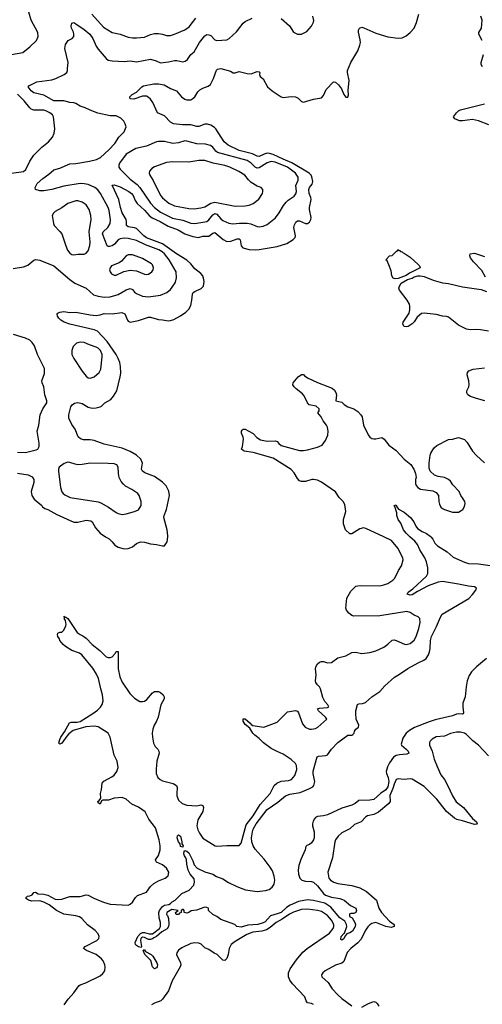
# Model space of a CAD drawing. Header units: inches. Extents: x 2057696 to 2160536, y 827480 to 1016834.
# Tile 396 of 422: x 2130731 to 2135327, y 975357 to 985135. Entities that reach past the tile are written whole.
import ezdxf

# ---------------------------------------------------------------- set-up
doc = ezdxf.new("R2010")
doc.units = ezdxf.units.IN
doc.header["$MEASUREMENT"] = 0
doc.layers.add('C1937', color=7, linetype='Continuous')
doc.layers.add('C1938', color=7, linetype='Continuous')

msp = doc.modelspace()

# ---------------------------------------------------------------- linework, layer by layer
at = {"layer": 'C1937', "color": 5}
for points, elevation in [([(2131173.1, 975350), (2131211, 975409), (2131270, 975471.3), (2131319.8, 975540.2), (2131330, 975549), (2131389.4, 975570), (2131530, 975640.3), (2131557, 975663), (2131577.6, 975690), (2131581.3, 975730), (2131576.9, 975750), (2131558.9, 975790), (2131544.2, 975810), (2131490, 975851), (2131396, 975890), (2131363.7, 975910), (2131382.9, 975930), (2131498.4, 975990), (2131517.6, 976010), (2131519.7, 976030), (2131510, 976057), (2131481.3, 976090), (2131406.1, 976146.1), (2131347.9, 976207.9), (2131324.4, 976224.4), (2131290, 976235.2), (2131170, 976252.9), (2131095.6, 976290), (2131023.1, 976343.1), (2130970, 976372.4), (2130930, 976383.5), (2130850, 976380.4), (2130819.5, 976390), (2130790, 976411.3), (2130808.7, 976430), (2130830, 976433.1), (2130854.5, 976445.5), (2130870, 976466.8), (2130889.4, 976470.6), (2130914.9, 976454.9), (2130970, 976451.3), (2131010, 976440.2), (2131082.5, 976402.5), (2131110, 976397.8), (2131150, 976401.8), (2131230, 976427.9), (2131330, 976429.1), (2131390, 976444.2), (2131410, 976439.5), (2131467.7, 976410), (2131564.9, 976370), (2131630, 976352), (2131810, 976341), (2131830, 976351.3), (2131850, 976371), (2131881.1, 976418.9), (2131902.6, 976437.4), (2131989.6, 976470.4), (2132031.9, 976528.1), (2132064.4, 976555.6), (2132110, 976584), (2132176, 976610), (2132207, 976633), (2132211.6, 976670), (2132189.6, 976710), (2132150, 976740.4), (2132089.7, 976769.7), (2132083.3, 976783.3), (2132080.9, 976790), (2132110, 976836), (2132125.1, 976890), (2132126, 976930), (2132116.5, 976990), (2132081.5, 977110), (2132014.8, 977194.8), (2131976.9, 977270), (2131910, 977316.1), (2131844.6, 977344.6), (2131790, 977395.6), (2131750, 977409.6), (2131670, 977402.7), (2131614.2, 977385.8), (2131555.6, 977384.4), (2131543.8, 977376.2), (2131530, 977345.6), (2131510, 977359), (2131506.3, 977370), (2131520.5, 977379.5), (2131536.6, 977403.4), (2131533.3, 977450), (2131544.8, 977490), (2131550, 977554), (2131566.1, 977573.9), (2131645.5, 977614.5), (2131670, 977634), (2131696.5, 977670), (2131708.8, 977710), (2131700.7, 977770), (2131670.7, 977830), (2131631.1, 978011.1), (2131610.9, 978050), (2131510, 978112.2), (2131470, 978117.9), (2131388.1, 978111.9), (2131263.4, 978076.6), (2131217.7, 978042.3), (2131198.6, 978021.4), (2131150, 977949.6), (2131130, 977941.2), (2131119, 977950), (2131128.1, 977988.1), (2131139.2, 978010), (2131177.3, 978062.7), (2131227.2, 978152.8), (2131242, 978158), (2131300.5, 978159.5), (2131330, 978166.3), (2131456.4, 978243.6), (2131502.6, 978277.4), (2131532.6, 978307.4), (2131550, 978334.4), (2131560.2, 978370), (2131554.7, 978430), (2131535.9, 978490), (2131513, 978593), (2131495.5, 978635.5), (2131456, 978696), (2131347.7, 978827.7), (2131324.4, 978844.4), (2131249.6, 978870), (2131184.7, 978910), (2131161.3, 978930), (2131130, 978969.6), (2131125.6, 978985.6), (2131110, 979009.2), (2131106, 979030), (2131110, 979042), (2131128.4, 979051.6), (2131150, 979054), (2131170, 979074), (2131190, 979114), (2131193.2, 979130), (2131186.6, 979170), (2131174, 979190), (2131178, 979198), (2131169.4, 979210.6), (2131181, 979201), (2131190, 979202.8), (2131210.4, 979190), (2131302, 979050), (2131330.6, 979030), (2131357.8, 979017.8), (2131392, 978992), (2131451.8, 978930), (2131525.7, 978870), (2131589.3, 978809.3), (2131610, 978801.5), (2131630, 978800.9), (2131650.9, 978809.1), (2131680.1, 978839.9), (2131690, 978861), (2131710, 978862), (2131708.1, 978690), (2131724.5, 978610), (2131750, 978557.1), (2131824.8, 978444.8), (2131870, 978396.5), (2131924.9, 978364.9), (2131950, 978363.6), (2131970, 978368.8), (2131994.8, 978385.2), (2132050, 978450.5), (2132070, 978464), (2132110, 978462.8), (2132130, 978454.8), (2132154.8, 978430), (2132166.8, 978410), (2132164.9, 978390), (2132133.7, 978330), (2132107.4, 978210), (2132090.3, 978170), (2132065.2, 978130), (2132053.1, 978090), (2132047.4, 978050), (2132048.9, 978008.9), (2132060.3, 977950), (2132076.5, 977916.5), (2132101.6, 977890), (2132113.7, 977870), (2132114.9, 977850), (2132093.1, 977770), (2132086.8, 977693.2), (2132087.7, 977650), (2132103.1, 977610), (2132124.9, 977590), (2132150, 977577.6), (2132256, 977550), (2132287.7, 977530), (2132294.9, 977510), (2132290.4, 977450), (2132293.2, 977426.8), (2132310, 977385.5), (2132344.9, 977350), (2132390, 977333.1), (2132490, 977328.9), (2132530, 977337), (2132550.6, 977330), (2132557.6, 977310), (2132548.8, 977271.2), (2132502, 977190), (2132490.3, 977130), (2132499.6, 977090), (2132515.6, 977055.6), (2132550, 977006.7), (2132671.8, 976931.8), (2132690, 976928.8), (2132790, 976934.9), (2132910, 976933), (2132930, 976957.3), (2132979.7, 977140.3), (2133049.9, 977230), (2133118.5, 977341.5), (2133220.9, 977450), (2133257.6, 977530), (2133285.9, 977554.1), (2133330, 977573.7), (2133401.3, 977578.7), (2133430, 977590.4), (2133465.1, 977630), (2133485.7, 977690), (2133481.7, 977730), (2133469.7, 977750), (2133429.2, 977789.2), (2133350, 977842), (2133290, 977866.5), (2133230, 977898.6), (2133153.5, 977953.5), (2133110, 977996.8), (2133066.6, 978030), (2133045.8, 978050), (2133018.3, 978098.3), (2132970, 978136.2), (2132949.7, 978170), (2132950, 978191), (2132970, 978193.4), (2133020.4, 978150), (2133030, 978136.3), (2133046.2, 978126.2), (2133155.3, 978110), (2133290, 978158), (2133390, 978262.8), (2133470, 978275.5), (2133490, 978267.7), (2133502.4, 978250), (2133542, 978142), (2133567.3, 978110), (2133610, 978090.5), (2133630, 978088), (2133670, 978096.3), (2133692.7, 978110), (2133780.7, 978190), (2133767.8, 978210), (2133700.5, 978270), (2133689.3, 978290), (2133710, 978297.4), (2133790, 978303.8), (2133801.2, 978310), (2133792.3, 978330), (2133763.5, 978363.5), (2133742.6, 978402.6), (2133719.6, 978490), (2133710, 978509.2), (2133688.5, 978528.5), (2133672.9, 978552.9), (2133669.7, 978570), (2133676.4, 978630), (2133669.8, 978690), (2133674, 978710), (2133690, 978738.4), (2133710, 978754), (2133730, 978761.3), (2133750, 978760.4), (2133790, 978748.2), (2133827.5, 978752.5), (2133890, 978797.3), (2133970, 978816.3), (2134030, 978850.4), (2134066.2, 978853.8), (2134130, 978841.5), (2134210, 978851.6), (2134270, 978866), (2134350, 978903.1), (2134390, 978932.4), (2134430, 978973), (2134450, 978974.9), (2134470, 978970.4), (2134552.8, 978932.8), (2134570, 978930.5), (2134610, 978939.3), (2134650, 978973.4), (2134669.7, 979010), (2134698, 979090), (2134709.6, 979150), (2134706, 979190), (2134690, 979206), (2134650, 979222), (2134610, 979247.3), (2134577.4, 979257.4), (2134310, 979214.2), (2134050, 979212), (2134030, 979217), (2134000, 979240), (2133977.3, 979270), (2133969.8, 979290), (2133980.7, 979390), (2134019.8, 979460.2), (2134070, 979508.3), (2134090, 979514.4), (2134130, 979517.6), (2134310, 979513.4), (2134350, 979521.8), (2134390, 979536.9), (2134438.4, 979570), (2134458.7, 979590), (2134494.2, 979665.9), (2134522.9, 979710), (2134542, 979770), (2134537, 979790), (2134487.5, 979887.5), (2134423.8, 979963.8), (2134347.1, 980000)], 380), ([(2131584.7, 980000), (2131618.5, 979978.5), (2131650.3, 979950), (2131677.1, 979917.1), (2131710, 979895.3), (2131770, 979879.5), (2131810, 979882), (2131850, 979898.7), (2131890, 979932.2), (2131930, 979950.3), (2131970, 979947), (2132030, 979930.5), (2132090, 979924.9), (2132149.1, 979910.9), (2132170, 979911.3), (2132195.1, 979950), (2132201.6, 980000)], 420), ([(2135370, 978789.9), (2135270.8, 978710), (2135221, 978659), (2135196.9, 978623.1), (2135178.1, 978570), (2135166.1, 978510), (2135156.5, 978410), (2135133.5, 978346.5), (2135132.6, 978310), (2135140.7, 978250), (2135137.1, 978242.9), (2135130, 978237.2), (2135090, 978241.1), (2135070, 978237.7), (2135030, 978221.8), (2134858, 978182), (2134797.4, 978162.6), (2134653.4, 978106.6), (2134603, 978077), (2134570.7, 978049.3), (2134538.4, 978001.6), (2134522, 977942), (2134523.7, 977930), (2134571.7, 977891.7), (2134590.2, 977870), (2134597.1, 977850), (2134577.3, 977842.7), (2134504.5, 977835.5), (2134470, 977827.4), (2134444.7, 977810), (2134404.3, 977755.7), (2134383.8, 977716.2), (2134372.4, 977670), (2134374.3, 977650), (2134390.5, 977610.5), (2134399.2, 977570), (2134390, 977515.8), (2134370, 977485.7), (2134316.4, 977450), (2134250, 977391.6), (2134210, 977384.3), (2134100.5, 977379.5), (2134062.4, 977350), (2134030, 977334.8), (2133930, 977304.4), (2133790, 977239.1), (2133750, 977228.2), (2133690, 977221.6), (2133669, 977211), (2133659.6, 977200.4), (2133645.8, 977174.1), (2133640.4, 977150), (2133640.4, 977130), (2133657.6, 977070), (2133657.1, 977010), (2133650, 976989.2), (2133630, 976961.2), (2133610, 976945.2), (2133584.5, 976935.5), (2133575.3, 976924.7), (2133566.8, 976890), (2133525.3, 976794.7), (2133504.9, 976735.1), (2133496.9, 976690), (2133499.7, 976650), (2133513.4, 976610), (2133534, 976590), (2133570, 976578.5), (2133630, 976576.5), (2133650, 976568.9), (2133690, 976532.4), (2133750, 976457.6), (2133770, 976442), (2133830, 976420.2), (2133910, 976408.5), (2133938.3, 976398.3), (2133956, 976390), (2134018.4, 976338.4), (2134070.5, 976310), (2134076.3, 976290), (2134070, 976269), (2134050, 976257.2), (2134022, 976258), (2134010, 976255.3), (2134007.7, 976250), (2134007.7, 976230), (2134035.5, 976215.5), (2134060.7, 976170), (2134067.7, 976150), (2134064.9, 976130), (2134037, 976083), (2134012.4, 976067.6), (2133982.4, 976057.6), (2133963.4, 976036.6), (2133952, 976008), (2133930, 975993.2), (2133921.6, 976001.6), (2133925.1, 976030), (2133950, 976059.1), (2133958, 976062), (2133980.5, 976130), (2133978.4, 976150), (2133960.9, 976180.9), (2133910, 976217.1), (2133821.6, 976321.6), (2133761.6, 976361.6), (2133650, 976388.3), (2133590, 976395.1), (2133500.8, 976379.2), (2133418.5, 976341.5), (2133382.2, 976317.8), (2133330, 976269.9), (2133290, 976253.8), (2133224.1, 976235.9), (2133170, 976175.8), (2133150, 976164.4), (2133098, 976150), (2132997.4, 976142.6), (2132930, 976124.4), (2132889.4, 976129.4), (2132868.9, 976148.9), (2132730, 976199), (2132688, 976230), (2132648.7, 976250), (2132608, 976290), (2132606, 976310), (2132590, 976318), (2132570, 976322), (2132487.1, 976292.9), (2132434.4, 976285.6), (2132412, 976270), (2132390, 976262), (2132366, 976270), (2132366, 976290), (2132358, 976298), (2132350, 976298), (2132334, 976290), (2132334, 976270), (2132318, 976262), (2132310, 976248), (2132286, 976250), (2132278, 976270), (2132306, 976290), (2132242.8, 976297.2), (2132191, 976270), (2132190.8, 976250), (2132199.2, 976239.2), (2132207.9, 976207.9), (2132212, 976152), (2132208.2, 976130), (2132194.5, 976105.5), (2132144.5, 976075.5), (2132090.9, 976029.1), (2132062.7, 976017.3), (2132050, 976006.6), (2132030, 976001.1), (2132010, 976002), (2131970, 976020.4), (2131950, 976022.3), (2131942, 976018), (2131933.7, 976010), (2131930.3, 975990), (2131940.7, 975930), (2131938, 975922), (2131912.8, 975927.2), (2131890, 975940.7), (2131881.6, 975950), (2131878.3, 975970), (2131903.5, 976030), (2131930, 976058.5), (2131950, 976070.2), (2131971.3, 976071.3), (2132016.3, 976056.3), (2132050, 976058), (2132120.9, 976110), (2132130.9, 976129.1), (2132131, 976170), (2132115.1, 976215.1), (2132112.9, 976270), (2132121, 976290), (2132150, 976328.4), (2132170, 976340.2), (2132213.3, 976346.7), (2132230, 976358), (2132245.3, 976374.7), (2132275.1, 976390), (2132343.1, 976456.9), (2132414, 976490), (2132460.1, 976539.9), (2132468.2, 976570), (2132463.5, 976603.5), (2132425.1, 976650), (2132405.2, 976690), (2132391.8, 976750), (2132389.3, 976790), (2132382, 976810), (2132367.6, 976830), (2132362.9, 976850), (2132364.1, 976875.9), (2132370, 976884.7), (2132390, 976879.1), (2132410, 976860.7), (2132450, 976781), (2132463.4, 976743.4), (2132494, 976710), (2132570, 976673.7), (2132650, 976650.3), (2132686.4, 976626.4), (2132750, 976604), (2132806.3, 976566.3), (2132886.5, 976526.5), (2132974.9, 976494.9), (2133090, 976478.2), (2133174.4, 976485.6), (2133210, 976496.8), (2133240.6, 976519.4), (2133259.4, 976550), (2133265.9, 976590), (2133260.6, 976630), (2133241.1, 976681.1), (2133219.1, 976719.1), (2133159.4, 976799.4), (2133070, 976898.8), (2133049.4, 976930), (2133037, 976970), (2133035.3, 977010), (2133042.6, 977070), (2133050, 977094.7), (2133078.8, 977150), (2133189.1, 977290.9), (2133296, 977364), (2133370, 977428.2), (2133415.7, 977444.3), (2133518.6, 977461.4), (2133604.7, 977495.3), (2133642.9, 977517.1), (2133654, 977530), (2133663.5, 977570), (2133647.1, 977647.1), (2133646.6, 977673.4), (2133685.4, 977814.6), (2133698.6, 977821.4), (2133772, 977828), (2133790, 977834.8), (2133829.6, 977890), (2133890, 977958), (2133990, 978030.8), (2134030, 978031), (2134042, 978038), (2134054, 978050), (2134057.2, 978070), (2134069, 978090), (2134097.2, 978110), (2134100.7, 978130), (2134075.1, 978190), (2134069.7, 978249.7), (2134070, 978272), (2134087.1, 978332.9), (2134100.4, 978339.6), (2134136.2, 978343.8), (2134166.3, 978353.7), (2134229.3, 978410), (2134310, 978462.4), (2134358.9, 978521.1), (2134454.9, 978605.1), (2134505.8, 978634.2), (2134587.8, 978692.2), (2134690, 978749.4), (2134745.7, 978774.3), (2134767.6, 978790), (2134792.8, 978827.2), (2134803.6, 978856.4), (2134809.9, 978890), (2134811, 978970), (2134820.7, 979010), (2134872.4, 979107.6), (2134910, 979200.9), (2134929.1, 979230), (2135191.7, 979388.3), (2135230, 979425.4), (2135264, 979470), (2135270.6, 979490.6), (2135250, 979503.2), (2135190, 979508.3), (2135090.3, 979530.3), (2134930, 979555.3), (2134890, 979548.1), (2134788.2, 979511.8), (2134682.9, 979457.1), (2134630, 979424.2), (2134610, 979418.9), (2134581.2, 979430), (2134592, 979450), (2134637.7, 979482.3), (2134772.1, 979610), (2134785, 979635), (2134784.9, 979690), (2134772.1, 979750), (2134757.4, 979790), (2134706.1, 979870), (2134681.9, 979921.9), (2134655.9, 979955.9), (2134607.8, 980000)], 360), ([(2134816.5, 980000), (2134836.4, 979976.4), (2134856.4, 979936.4), (2134881.3, 979910), (2134979.1, 979850), (2135037.4, 979797.4), (2135150, 979747.9), (2135190, 979735.9), (2135290, 979732.6), (2135451.9, 979708.1), (2135490, 979711.7), (2135529.8, 979730.2), (2135550, 979757.3), (2135556.8, 979790), (2135549.8, 979830), (2135512.4, 979890), (2135485.3, 979950), (2135470.5, 980000)], 360), ([(2135390, 977824.2), (2135290, 977929.1), (2135233.6, 977973.6), (2135170, 978036), (2135150, 978048.2), (2135110, 978060.3), (2135070, 978060.9), (2135010, 978044.8), (2134950, 978021), (2134870, 978014.3), (2134827.3, 977990), (2134807.7, 977970), (2134802.8, 977957.2), (2134801.6, 977930), (2134828.8, 977870), (2134848.1, 977790), (2134877.4, 977717.4), (2134915.9, 977635.9), (2134950, 977590.4), (2134985.5, 977525.5), (2135030, 977428.9), (2135068.9, 977368.9), (2135140.9, 977310), (2135230, 977203.1), (2135270.4, 977170), (2135277.3, 977150), (2135273.7, 977146.3), (2135250, 977141.7), (2135130, 977180.6), (2135072.7, 977192.7), (2135050, 977207), (2134970, 977272.7), (2134874.3, 977394.3), (2134750, 977519), (2134630, 977594), (2134610, 977597), (2134550.3, 977589.7), (2134490, 977597.6), (2134470, 977588.3), (2134450, 977543.1), (2134438.5, 977501.5), (2134408.8, 977430), (2134412.7, 977370), (2134398.9, 977350), (2134295.6, 977264.4), (2134250, 977242.9), (2134186, 977230), (2134170, 977218.9), (2134123.1, 977170), (2134058.8, 977141.2), (2134010, 977098.4), (2133930, 977059.5), (2133893.3, 977026.7), (2133868.7, 976990), (2133862, 976970), (2133840.2, 976810), (2133793.7, 976670), (2133802.6, 976610), (2133818, 976590), (2133850.4, 976570), (2133890, 976558.1), (2134030, 976538.1), (2134110, 976513.2), (2134176.8, 976476.8), (2134276.1, 976390), (2134298.2, 976310), (2134325, 976270), (2134404.1, 976184.1), (2134452.4, 976150), (2134450, 976129.7), (2134421, 976119), (2134370, 976128.7), (2134270, 976167.9), (2134230, 976158.5), (2134210, 976146), (2134190, 976127.2), (2134170, 976095), (2134120.3, 975999.7), (2134091.3, 975968.7), (2134020.1, 975910), (2133984.7, 975870), (2133950, 975782), (2133930, 975766.4), (2133870, 975744.1), (2133764.4, 975690), (2133741.3, 975670), (2133728.8, 975650), (2133734, 975630), (2133794.3, 975574.3), (2133834.5, 975510), (2133892, 975450), (2133930, 975415.8), (2134030, 975342)], 380), ([(2133650, 975355), (2133630, 975364.9), (2133590, 975370.9), (2133576.2, 975390), (2133564.3, 975430), (2133440.5, 975560.5), (2133415.4, 975595.4), (2133400.4, 975630), (2133401, 975670), (2133418.1, 975710), (2133480.8, 975799.2), (2133544.2, 975875.8), (2133587.6, 975912.4), (2133810, 976062.2), (2133846.6, 976110), (2133852.7, 976130), (2133851.9, 976150), (2133830, 976192.5), (2133790, 976238.7), (2133730, 976277.2), (2133690, 976289.3), (2133590, 976300.6), (2133530, 976298.1), (2133450, 976272), (2133410, 976250.8), (2133338.2, 976201.8), (2133277.3, 976170), (2133219.1, 976120.9), (2133183.2, 976096.8), (2133136.9, 976083.1), (2133046.2, 976073.8), (2132988, 976050), (2132870, 975981.8), (2132832.9, 975950), (2132812.4, 975910), (2132802.3, 975850), (2132790, 975812), (2132770, 975791.6), (2132750, 975795.1), (2132691.8, 975850), (2132663.1, 975863.1), (2132610, 975900.7), (2132570, 975917.6), (2132533.3, 975953.3), (2132510, 975964.7), (2132470, 975966.9), (2132430, 975959.7), (2132342.6, 975917.4), (2132310, 975895.1), (2132291.9, 975868.1), (2132290.3, 975850), (2132328.5, 975770), (2132330.2, 975750), (2132324.8, 975730), (2132245, 975590), (2132210.1, 975489.9), (2132150, 975408), (2132132, 975390), (2132070, 975368.5), (2132041.3, 975350)], 380), ([(2134130, 975327.6), (2134190, 975362.1), (2134230, 975379), (2134250, 975383.5), (2134270, 975378.6), (2134283.9, 975363.9), (2134297.6, 975337.6)], 380)]:
    msp.add_lwpolyline(points, dxfattribs=dict(at, elevation=elevation))
at = {"layer": 'C1937', "color": 5, "elevation": 360}
for points in [[(2132350, 976918), (2132330, 976925.2), (2132326, 976950), (2132308.5, 976970), (2132296.2, 977010), (2132299.3, 977030), (2132310, 977039.1), (2132330, 977026), (2132342.8, 976970), (2132342, 976950), (2132354.8, 976930)], [(2132070, 975709.6), (2132051.6, 975730), (2132033.5, 975793.5), (2131973.6, 975850), (2131959, 975890), (2131963.2, 975896.8), (2131970, 975896.3), (2131982.3, 975882.3), (2132038, 975850), (2132053.4, 975833.4), (2132092.9, 975770), (2132098.5, 975750), (2132095.8, 975730), (2132090, 975719.6)]]:
    msp.add_lwpolyline(points, close=True, dxfattribs=at)
at = {"layer": 'C1938', "color": 5}
for points, elevation in [([(2130650, 984790.3), (2130761.2, 984810), (2130830, 984865.5), (2130896.3, 984930), (2130914.8, 984970), (2130909.7, 985009.7), (2130846, 985130), (2130820.5, 985210)], 460), ([(2130665.1, 982665.1), (2130770, 982680.4), (2130810, 982698.4), (2130870, 982748.7), (2130890, 982753.1), (2130930, 982747.4), (2131070, 982690.2), (2131230, 982556.5), (2131280, 982520), (2131390, 982470.3), (2131464.1, 982404.1), (2131510, 982388.4), (2131570, 982378.9), (2131630, 982384.3), (2131710, 982405), (2131790, 982452.4), (2131830, 982466.2), (2131850, 982455.6), (2131870.1, 982430.1), (2131890, 982415.5), (2131950, 982388.1), (2132010, 982382.4), (2132130, 982400.2), (2132193.2, 982426.8), (2132230, 982457), (2132270, 982510.5), (2132279.8, 982530), (2132288.7, 982571.3), (2132284.2, 982630), (2132216.7, 982750), (2132169.2, 982810), (2132147.4, 982830), (2132112.8, 982850), (2131979.6, 982899.6), (2131890, 982943.6), (2131810, 982963.4), (2131770, 982964.9), (2131730, 982959.1), (2131710, 982947.8), (2131673.7, 982906.3), (2131650, 982889.8), (2131623.2, 982883.2), (2131610, 982883.5), (2131599.7, 982890), (2131552.3, 983010), (2131558.8, 983030), (2131606.3, 983070), (2131629, 983110), (2131631.4, 983148.6), (2131620.4, 983240.3), (2131610.6, 983270), (2131535, 983410), (2131506, 983446), (2131476.8, 983470), (2131410, 983497.7), (2131370, 983506.9), (2131330, 983509.9), (2131170, 983482.4), (2131050, 983448.1), (2130970, 983436.8), (2130930, 983434.7), (2130889.2, 983450), (2130884.5, 983470), (2130905.1, 983510), (2130960.5, 983559.5), (2131019.6, 983600.4), (2131070, 983644.9), (2131130, 983662.4), (2131230, 983703.9), (2131290, 983706.4), (2131424, 983730), (2131493.2, 983746.8), (2131534.8, 983765.2), (2131617.3, 983842.7), (2131675.2, 983904.8), (2131716.2, 983970), (2131770, 984022.8), (2131787, 984070), (2131780.1, 984100.1), (2131766.2, 984126.2), (2131736.4, 984156.4), (2131690, 984182), (2131630, 984182), (2131506.2, 984206.2), (2131430, 984235.6), (2131380.4, 984260.4), (2131330, 984277.4), (2131290, 984302.6), (2131268.9, 984308.9), (2131230, 984314.3), (2131170, 984330.6), (2131069.5, 984330), (2130970, 984384.5), (2130869.6, 984410), (2130843.6, 984430), (2130814, 984470), (2130821.5, 984478.5), (2130901.1, 984518.9), (2131050, 984538), (2131089.7, 984550.3), (2131174, 984590), (2131199.3, 984610), (2131207, 984630), (2131204.2, 984650), (2131214, 984710), (2131178.4, 984850), (2131187, 984890), (2131211.5, 984928.5), (2131251.2, 984948.8), (2131267.3, 984970), (2131269.6, 984990), (2131265.1, 985010), (2131245.4, 985050), (2131241.1, 985070), (2131250, 985100.7), (2131270, 985106), (2131290, 985094.4), (2131370, 985039.6), (2131427.2, 984990), (2131456.6, 984950), (2131491.5, 984871.5), (2131510, 984841.1), (2131588.4, 984750), (2131610, 984734.9), (2131650, 984726.9), (2131770, 984719), (2131830, 984727.4), (2131890, 984716.9), (2132030, 984742.3), (2132087.8, 984727.8), (2132130, 984708.5), (2132210, 984716.4), (2132270.4, 984730.4), (2132290.4, 984730.4), (2132350, 984717), (2132376.4, 984723.6), (2132399.1, 984740.9), (2132432.7, 984790), (2132463.1, 984816.9), (2132516, 984910), (2132570, 984974.9), (2132590, 984986.7), (2132610, 984986.4), (2132630, 984977.1), (2132670, 984934), (2132687.9, 984927.9), (2132790, 984936.4), (2132811, 984949), (2132884.4, 985015.6), (2132950, 985099.3), (2132970, 985118.4), (2133039, 985150)], 440), ([(2132201.6, 980000), (2132202.9, 980010), (2132197, 980070), (2132163, 980190), (2132165.4, 980210), (2132188.5, 980270), (2132219.8, 980410), (2132214.1, 980454.1), (2132185.6, 980505.6), (2132150, 980540.9), (2132070, 980598), (2131974.9, 980634.9), (2131949.7, 980650), (2131942, 980670), (2131952.5, 980730), (2131934.8, 980770), (2131892.1, 980810), (2131830, 980848.2), (2131750, 980880.6), (2131570, 980919.9), (2131470, 980955.3), (2131430, 980963.8), (2131363.1, 980963.1), (2131334.2, 980974.2), (2131312.6, 980992.6), (2131282, 981070), (2131250, 981115.1), (2131217.8, 981177.8), (2131218, 981210), (2131237.7, 981290), (2131253, 981310), (2131274.3, 981325.7), (2131310, 981334.9), (2131350, 981323.9), (2131410, 981285.8), (2131450, 981276.5), (2131490, 981279.6), (2131529, 981290), (2131542, 981298), (2131578, 981330), (2131635.1, 981364.9), (2131664.4, 981395.6), (2131694.3, 981450), (2131729.7, 981590), (2131734.5, 981625.5), (2131733.5, 981690), (2131724.7, 981730), (2131709.1, 981770), (2131688.4, 981810), (2131599.6, 981939.6), (2131502.2, 982042.2), (2131470, 982056.8), (2131229.9, 982109.9), (2131172.3, 982130), (2131139.5, 982150), (2131119.5, 982170), (2131105.1, 982190), (2131102.7, 982210), (2131110, 982221), (2131128, 982230), (2131170, 982236.3), (2131230, 982226.4), (2131290, 982231.6), (2131430, 982203.2), (2131490, 982198.4), (2131530, 982203.2), (2131570, 982216.2), (2131650, 982214.2), (2131746.3, 982226.3), (2131774.5, 982214.5), (2131803, 982150), (2131810, 982142), (2131830, 982133), (2131910, 982146.7), (2132010, 982181.5), (2132030, 982180.2), (2132110, 982156.5), (2132150, 982155.2), (2132210, 982145.3), (2132230, 982148.7), (2132261, 982159), (2132330, 982193.7), (2132381.6, 982230), (2132410, 982260.5), (2132430, 982297.3), (2132442.4, 982350), (2132446.2, 982410), (2132455, 982425), (2132470, 982437.3), (2132532.9, 982467.1), (2132555.8, 982490), (2132564.5, 982535.5), (2132558.4, 982570), (2132549.1, 982590), (2132530, 982613.7), (2132470, 982660.9), (2132431, 982711), (2132390, 982746.6), (2132290, 982809.4), (2132150, 982909.9), (2131990, 982970.3), (2131962.7, 982990), (2131890, 983060.2), (2131870, 983068.5), (2131810, 983078.2), (2131791.3, 983090), (2131792.8, 983130), (2131788.7, 983150), (2131750, 983218.4), (2131732.4, 983270), (2131717, 983350), (2131650, 983490.4), (2131670, 983494), (2131730, 983475.3), (2131814.7, 983430), (2131842.7, 983410), (2131857.7, 983390), (2131878.5, 983338.5), (2131897.1, 983310), (2131970, 983244.1), (2132018.5, 983190), (2132047, 983167), (2132126.4, 983130), (2132204.4, 983084.4), (2132303.6, 983050), (2132370, 983009.6), (2132450, 982981.9), (2132507.1, 982972.9), (2132550, 982984.1), (2132610, 982984.7), (2132650, 983016), (2132670, 983020.3), (2132710.2, 982990), (2132751, 982951), (2132790, 982931.3), (2132830, 982934.3), (2132890, 982958), (2132910, 982960.3), (2132921.1, 982950), (2132930.2, 982890), (2132948.9, 982870), (2133010, 982852.9), (2133070, 982851.1), (2133110, 982852.9), (2133290, 982882.4), (2133386.5, 982913.5), (2133448.2, 982951.8), (2133467.8, 982972.2), (2133471.2, 982990), (2133455.7, 983070), (2133460.7, 983099.3), (2133474.7, 983125.3), (2133490, 983137.6), (2133510, 983137.6), (2133570, 983110.4), (2133590, 983112.7), (2133610, 983125.5), (2133624.2, 983150), (2133627.8, 983170), (2133609.8, 983250), (2133609.8, 983270), (2133627.7, 983350), (2133624.3, 983370), (2133607.3, 983410), (2133603.2, 983450), (2133610.8, 983469.2), (2133637.6, 983502.4), (2133643.2, 983530), (2133634.5, 983574.5), (2133625.7, 983590), (2133605.4, 983610), (2133434.8, 983714.8), (2133349, 983749), (2133250, 983797.5), (2133212.6, 983807.4), (2133190, 983808.3), (2133160.1, 983799.9), (2133110, 983775.5), (2133090, 983779.3), (2133044.5, 983804.5), (2132910, 983837.5), (2132801.5, 983890), (2132763.4, 983923.4), (2132680.6, 984050), (2132665.5, 984065.5), (2132630, 984088), (2132597, 984097), (2132570, 984096.2), (2132510, 984075.1), (2132490, 984074), (2132429.9, 984089.9), (2132349.5, 984090.5), (2132260, 984100), (2132230, 984117.2), (2132170, 984182), (2132100.7, 984210), (2132052.2, 984312.2), (2132030, 984346), (2132007, 984367), (2131990, 984375.4), (2131950, 984375.1), (2131865.4, 984345.4), (2131828, 984350), (2131825.2, 984370), (2131847.9, 984392.1), (2131890, 984415.5), (2131945.6, 984470), (2131961.1, 984478.9), (2132063.1, 984496.9), (2132110, 984498), (2132167, 984487), (2132230, 984453.4), (2132287.3, 984430), (2132339.5, 984370), (2132370, 984347.4), (2132390, 984338.9), (2132430, 984340.9), (2132450, 984351.8), (2132469.7, 984370), (2132501.3, 984418.7), (2132521.4, 984438.6), (2132550, 984455.4), (2132604, 984476), (2132627.6, 984492.4), (2132657.2, 984550), (2132685.6, 984634.4), (2132695.3, 984644.7), (2132730, 984652.2), (2132823.7, 984623.7), (2132852.3, 984607.7), (2132870, 984606.8), (2132910, 984622.4), (2132990, 984599.6), (2133030, 984596.9), (2133090, 984622), (2133110, 984618.8), (2133115.5, 984610), (2133112.7, 984590), (2133119.3, 984570), (2133148.6, 984548.6), (2133192.4, 984470), (2133239.1, 984430), (2133330, 984368.4), (2133350, 984362.4), (2133428.6, 984371.4), (2133470, 984367.9), (2133496.8, 984356.8), (2133530, 984323.8), (2133550, 984314.9), (2133650, 984346.4), (2133730, 984358), (2133750, 984382), (2133777.2, 984442.8), (2133850, 984518), (2133870, 984516), (2133898.8, 984490), (2133927.7, 984450), (2133950, 984391.3), (2133970, 984366), (2133990, 984364.7), (2133997, 984390), (2133995.9, 984435.9), (2134004.7, 984530), (2133987.8, 984610), (2133988, 984630), (2134022.4, 984710), (2134090, 984826.8), (2134110, 984881), (2134115.6, 984910), (2134114.3, 984934.3), (2134097.6, 985010), (2134097.6, 985030), (2134107.4, 985052.6), (2134130, 985060.3), (2134150, 985055.8), (2134270, 985000.9), (2134390, 984963.6), (2134489.6, 984950.4), (2134530, 984955.5), (2134570, 984974), (2134610, 985007.3), (2134648.4, 985051.6), (2134673.1, 985106.9), (2134698, 985190)], 420), ([(2131447.2, 985190), (2131562, 985062), (2131650, 985007.6), (2131730.2, 984990.2), (2131810, 984961.7), (2131850, 984954.9), (2131890, 984955.2), (2131970, 984961.8), (2132030, 984987.2), (2132070, 984998), (2132110, 984998.6), (2132150, 984991), (2132190, 984977.2), (2132230, 984977.2), (2132269.9, 984990.1), (2132370, 985034.2), (2132415.3, 985064.7), (2132481.8, 985150)], 460), ([(2133330, 985146.4), (2133413, 985073), (2133450, 985011.3), (2133490, 984991), (2133530, 984991), (2133583.1, 985016.9), (2133629, 985070), (2133649, 985110), (2133652.5, 985127.5), (2133642.7, 985170)], 440), ([(2135327.1, 984927.1), (2135292, 984990), (2135292.1, 985007.9), (2135320.4, 985050), (2135324.2, 985130), (2135311.2, 985171.2)], 380), ([(2135330, 984665.6), (2135315.6, 984690), (2135315.8, 984710), (2135337.2, 984790)], 380), ([(2130648.7, 983611.3), (2130770, 983628.1), (2130791.6, 983648.4), (2130830.6, 983729.4), (2130871.1, 983790), (2130950.8, 983869.2), (2131018.6, 983921.4), (2131055.1, 983970), (2131072.1, 984007.9), (2131079.6, 984050), (2131067, 984170), (2131056.2, 984190), (2131031.8, 984210), (2130991.6, 984230), (2130970, 984235.4), (2130870, 984238.4), (2130845.9, 984245.9), (2130830, 984259.1), (2130776.2, 984330), (2130710, 984395.4)], 460), ([(2135391.8, 984091.8), (2135290, 984130.6), (2135230, 984143.7), (2135130, 984129.8), (2135102, 984130), (2135052.7, 984150), (2135041.2, 984170), (2135069.2, 984210), (2135089.2, 984230), (2135110, 984241.6), (2135350, 984300.2)], 380), ([(2135357.2, 982577.2), (2135323.6, 982643.6), (2135239.3, 982730), (2135209.4, 982770), (2135204, 982790), (2135208, 982810), (2135250, 982816.3), (2135350, 982783.8)], 380), ([(2135390, 982043.1), (2135310, 982054.8), (2135270, 982058), (2135210, 982054.6), (2135170, 982061.4), (2135090, 982101.4), (2134990, 982179.8), (2134970, 982186.8), (2134930, 982190.6), (2134870, 982208.4), (2134750, 982220.7), (2134723.1, 982216.9), (2134679.4, 982180.6), (2134650, 982133.3), (2134630, 982115.1), (2134589.5, 982089.5), (2134570, 982083.6), (2134550, 982089.4), (2134536, 982110), (2134540.7, 982130), (2134599.5, 982220.5), (2134607.6, 982252.4), (2134607.8, 982290), (2134602.8, 982310), (2134581.4, 982350), (2134504.6, 982450), (2134498, 982470), (2134503.2, 982490), (2134522.2, 982517.8), (2134585, 982555), (2134630.3, 982569.7), (2134650, 982581.6), (2134686.9, 982593.1), (2134710, 982592.5), (2134750, 982584.4), (2134837.3, 982550), (2134930, 982523.2), (2134990, 982515.2), (2135130, 982481.3), (2135314.4, 982454.4), (2135370, 982434.8)], 380), ([(2130710, 980841.8), (2130790, 980837.4), (2130895.6, 980864.4), (2130909.5, 980870.5), (2130922.7, 980897.3), (2130922.9, 980930), (2130904.4, 981050), (2130919.8, 981110), (2130935.8, 981210), (2130959.1, 981270), (2131001, 981330), (2131001.7, 981350), (2130982, 981410), (2130971, 981490), (2130954.7, 981530), (2130951.3, 981550), (2130976.9, 981623.1), (2130976.4, 981670), (2130908.7, 981810), (2130876.4, 981896.4), (2130855.6, 981930), (2130830, 981953), (2130790, 981973.6), (2130670, 982008.5)], 440), ([(2135351.1, 981351.1), (2135270, 981371.8), (2135210, 981394.7), (2135182.9, 981410), (2135173, 981430), (2135174.3, 981450), (2135191.5, 981490), (2135195.1, 981510), (2135193.3, 981550), (2135178, 981610), (2135180.9, 981630), (2135191.8, 981648.2), (2135235.6, 981664.4), (2135350, 981677.6)], 380), ([(2134347.1, 980000), (2134170, 980083.6), (2134147.6, 980087.6), (2134110, 980079.7), (2134030, 980029.4), (2134009.6, 980029.6), (2133969.4, 980070), (2133948.2, 980128.2), (2133948.3, 980170), (2133969.7, 980250), (2133959.5, 980319.5), (2133944.2, 980350), (2133906.3, 980390), (2133870, 980446), (2133730, 980543.5), (2133690, 980563.1), (2133650, 980569.7), (2133631.8, 980568.2), (2133570, 980548.2), (2133530, 980549.7), (2133510, 980557), (2133490, 980579.5), (2133456.4, 980636.4), (2133428.3, 980668.3), (2133250, 980781.2), (2133050, 980836.9), (2132962, 980850), (2132950, 980856), (2132933.2, 980870), (2132944.1, 980895.9), (2132956, 980970), (2132952, 980990), (2132934.3, 981030), (2132934.7, 981050), (2132940.8, 981059.2), (2132950, 981068.4), (2132970, 981068.9), (2133008.4, 981050), (2133050, 981024.7), (2133086, 980986), (2133123, 980963), (2133190, 980949.1), (2133272.6, 980952.6), (2133290, 980944.9), (2133305.5, 980925.5), (2133330, 980907), (2133510, 980858.5), (2133550, 980857.3), (2133590, 980862.7), (2133691, 980889), (2133735.1, 980910), (2133770, 980954.8), (2133790.8, 981009.2), (2133794.5, 981050), (2133788.6, 981088.6), (2133777.4, 981110), (2133746.3, 981150), (2133725.4, 981190), (2133693.3, 981230), (2133707.2, 981250), (2133705.8, 981270), (2133676.2, 981296.2), (2133608.2, 981310), (2133590.6, 981330), (2133558.6, 981398.6), (2133540.4, 981420.3), (2133476.9, 981470), (2133457, 981490), (2133445.2, 981510), (2133448, 981530), (2133498, 981590), (2133530, 981611.3), (2133550, 981610.7), (2133559.3, 981599.3), (2133595.2, 981575.2), (2133690, 981530.9), (2133793.6, 981493.6), (2133834.4, 981474.4), (2133857, 981457), (2133872.3, 981432.3), (2133878.3, 981410), (2133871, 981350), (2133930, 981335.3), (2133953, 981313), (2133990, 981290.4), (2134051.3, 981270), (2134090, 981244), (2134120.7, 981210), (2134133, 981190), (2134147.7, 981110), (2134192.5, 981012.5), (2134208.3, 980988.3), (2134230, 980974.8), (2134250, 980973.4), (2134270, 980973.4), (2134330, 980986), (2134350.5, 980970.5), (2134397.3, 980910), (2134470, 980855.8), (2134550, 980770.5), (2134618.3, 980718.3), (2134646.8, 980670), (2134662.8, 980630), (2134671.3, 980590), (2134664.7, 980570), (2134664.7, 980530), (2134671.3, 980510), (2134686, 980490), (2134714.4, 980474.4), (2134835.2, 980455.2), (2134870, 980438.8), (2134890.6, 980410), (2134894.9, 980350), (2134902.8, 980322.8), (2134914.9, 980294.9), (2134930, 980280.7), (2134951.3, 980270), (2135030, 980246), (2135090, 980245.5), (2135134, 980270), (2135150, 980302), (2135156, 980330), (2135151.9, 980351.9), (2135138, 980378), (2135112.7, 980410), (2135097, 980450), (2135035.4, 980515.4), (2135010, 980552.3), (2134990, 980569.3), (2134950, 980589.3), (2134890, 980599.3), (2134852.5, 980612.5), (2134808, 980650), (2134800.2, 980680.2), (2134799, 980730), (2134809.3, 980809.3), (2134815.1, 980830), (2134835.3, 980864.7), (2134851.9, 980888.1), (2134874.2, 980905.8), (2134990, 980967.7), (2135030, 980968.2), (2135090, 980986), (2135150, 980964.9), (2135176, 980936), (2135228.9, 980848.9), (2135267.7, 980807.7), (2135350, 980734)], 380), ([(2130710, 980630.3), (2130816.4, 980616.4), (2130855.2, 980595.2), (2130871.6, 980570), (2130870, 980539), (2130845.5, 980450), (2130850.3, 980410), (2130874.3, 980374.3), (2130950.3, 980310), (2130957.7, 980297.7), (2130980.5, 980280.5), (2131010.3, 980270), (2131099.7, 980219.7), (2131270, 980146.7), (2131310, 980145.5), (2131390, 980164.3), (2131438.3, 980158.3), (2131451.7, 980150), (2131482.3, 980090), (2131530, 980034.9), (2131584.7, 980000)], 420), ([(2134607.8, 980000), (2134570, 980034.8), (2134545.5, 980070), (2134516, 980136), (2134489.6, 980170), (2134479.3, 980210), (2134478, 980238), (2134459.5, 980299.5), (2134450, 980311.3), (2134470, 980317.3), (2134478, 980298), (2134495.9, 980275.9), (2134550, 980243.7), (2134613.6, 980190), (2134645.8, 980150), (2134665, 980105), (2134683.6, 980083.6), (2134730, 980052.2), (2134772.8, 980032.8), (2134810, 980007.7), (2134816.5, 980000)], 360)]:
    msp.add_lwpolyline(points, dxfattribs=dict(at, elevation=elevation))
for points, elevation in [([(2132370, 983930.8), (2132310, 983913.5), (2132253.4, 983906.6), (2132170, 983925.6), (2132110, 983926.4), (2132090, 983922), (2131990, 983879.8), (2131885.1, 983854.9), (2131790, 983799.7), (2131723.8, 983710), (2131717.1, 983690), (2131717.1, 983670), (2131728.2, 983650), (2131829, 983550), (2131897.5, 983497.5), (2131926, 983470), (2132030, 983312.3), (2132068.6, 983270), (2132130, 983224.6), (2132250, 983165.5), (2132350, 983146), (2132430, 983116.1), (2132470, 983112.1), (2132590, 983132.2), (2132610, 983146.3), (2132650, 983197.7), (2132670, 983211.6), (2132690, 983204.6), (2132730, 983157.8), (2132750, 983141.7), (2132810, 983114.5), (2132850, 983107.7), (2132915.8, 983115.8), (2132990, 983115.9), (2133027.2, 983107.2), (2133090, 983080.3), (2133110, 983077.4), (2133150, 983083.6), (2133190, 983100.9), (2133272.6, 983167.4), (2133310, 983217), (2133352, 983290), (2133377.1, 983322.9), (2133398.1, 983341.9), (2133458.7, 983381.3), (2133475.3, 983404.7), (2133479.3, 983430), (2133475.5, 983490), (2133497.4, 983542.6), (2133496.5, 983570), (2133469.9, 983610), (2133390, 983670.3), (2133270, 983720.3), (2133230, 983727.8), (2133190, 983715), (2133110, 983663.6), (2133090, 983660.7), (2133070, 983669.2), (2133030, 983711.1), (2132990, 983736.2), (2132696.6, 983816.6), (2132678, 983830), (2132650, 983868.3), (2132627.2, 983887.2), (2132577.7, 983897.7), (2132490, 983902.5), (2132390, 983929.8)], 440), ([(2132570, 983738.1), (2132510, 983737.6), (2132410, 983719.5), (2132250, 983724.8), (2132190, 983718.2), (2132070, 983672.8), (2132043.4, 983656.6), (2132020.4, 983630), (2132016.4, 983610), (2132024.4, 983590), (2132057.4, 983537.4), (2132130.1, 983390.1), (2132150, 983365.2), (2132212.1, 983312.1), (2132270, 983286.4), (2132410, 983259.4), (2132463.3, 983256.7), (2132530, 983266.8), (2132570, 983278.2), (2132630, 983313.1), (2132670, 983323.1), (2132870, 983282), (2132970, 983287.5), (2133010, 983294), (2133052, 983310), (2133105.9, 983354.1), (2133141.6, 983410), (2133147.3, 983430), (2133146.6, 983450), (2133129, 983470), (2133090, 983483.6), (2133030, 983519.1), (2133003.4, 983543.4), (2132966.9, 983590), (2132909.1, 983629.1), (2132819.7, 983670), (2132770, 983687.1), (2132651.5, 983711.5)], 460), ([(2131310, 983335.4), (2131290, 983335.1), (2131210, 983309.7), (2131150, 983267.8), (2131082.8, 983230), (2131066.2, 983213.8), (2131054.8, 983190), (2131065.5, 983110), (2131074, 983090), (2131130, 983033.4), (2131147.9, 983007.9), (2131188.2, 982888.2), (2131207, 982847), (2131230, 982817.1), (2131250, 982804.9), (2131270, 982801.3), (2131310, 982807), (2131370, 982806.7), (2131390, 982816.3), (2131410, 982840.7), (2131428.5, 982891.5), (2131430.8, 982930), (2131419.8, 983030), (2131440.3, 983150), (2131437.2, 983190), (2131419.8, 983250), (2131390, 983295.6), (2131350, 983324.7)], 460), ([(2134502, 982842), (2134510, 982842), (2134514.8, 982834.8), (2134530, 982830.7), (2134539.8, 982819.8), (2134570, 982804.9), (2134610, 982776.5), (2134690, 982703.7), (2134702.6, 982690), (2134710.2, 982670), (2134602.8, 982617.2), (2134570, 982595.4), (2134490, 982564.8), (2134462.7, 982562.7), (2134440.5, 982570), (2134428.7, 982590), (2134420.5, 982640.5), (2134399.3, 982699.3), (2134380.4, 982740.4), (2134369.2, 982750.8), (2134406, 982790), (2134430, 982794), (2134470, 982834), (2134482, 982838), (2134488, 982852)], 380), ([(2131850, 982799.8), (2131810, 982799.2), (2131790, 982789.8), (2131742, 982738), (2131719.6, 982720.4), (2131641.6, 982690), (2131628.5, 982670), (2131624.4, 982650), (2131628.2, 982630), (2131643, 982610), (2131670, 982597.6), (2131690, 982597), (2131766.9, 982633.1), (2131830, 982648.8), (2131890, 982641.3), (2131970, 982607.2), (2131990, 982604.2), (2132010, 982607.2), (2132043.7, 982630), (2132056.2, 982650), (2132060.7, 982670), (2132050, 982699.3), (2132040.9, 982710), (2131950, 982764.7)], 460), ([(2131330, 981932.6), (2131296.7, 981923.3), (2131262, 981890), (2131248.7, 981851.3), (2131250.4, 981810), (2131268.5, 981770), (2131350, 981644.4), (2131390, 981596.4), (2131410, 981579.5), (2131430, 981575.8), (2131470, 981587.2), (2131520.7, 981630), (2131536, 981664), (2131551.8, 981788.2), (2131549.7, 981810.3), (2131533.5, 981850), (2131510, 981874), (2131490, 981884.2), (2131425.9, 981905.9), (2131370, 981930.9)], 440), ([(2131210, 980740.7), (2131172.1, 980727.9), (2131122.8, 980690), (2131116.3, 980670), (2131116.4, 980650), (2131137.6, 980490), (2131150, 980446.8), (2131162, 980430), (2131178, 980418), (2131231.3, 980390), (2131510, 980346.2), (2131536.5, 980336.5), (2131613.4, 980293.4), (2131690, 980239.5), (2131710, 980230.3), (2131750, 980222.6), (2131790, 980228.9), (2131870, 980251.8), (2131910, 980268.9), (2131936.4, 980310), (2131936.9, 980350), (2131916.3, 980410), (2131903.6, 980430), (2131845.1, 980470), (2131782.3, 980502.3), (2131760.9, 980520.9), (2131738.4, 980550), (2131717.8, 980590), (2131710.9, 980629.1), (2131709.6, 980690), (2131696, 980716), (2131670, 980724.2), (2131610, 980728.2), (2131430, 980729.7), (2131350, 980716.4), (2131310, 980714.8), (2131280.3, 980720.3), (2131230, 980738.7)], 440)]:
    msp.add_lwpolyline(points, close=True, dxfattribs=dict(at, elevation=elevation))

doc.saveas('drawing.dxf')
